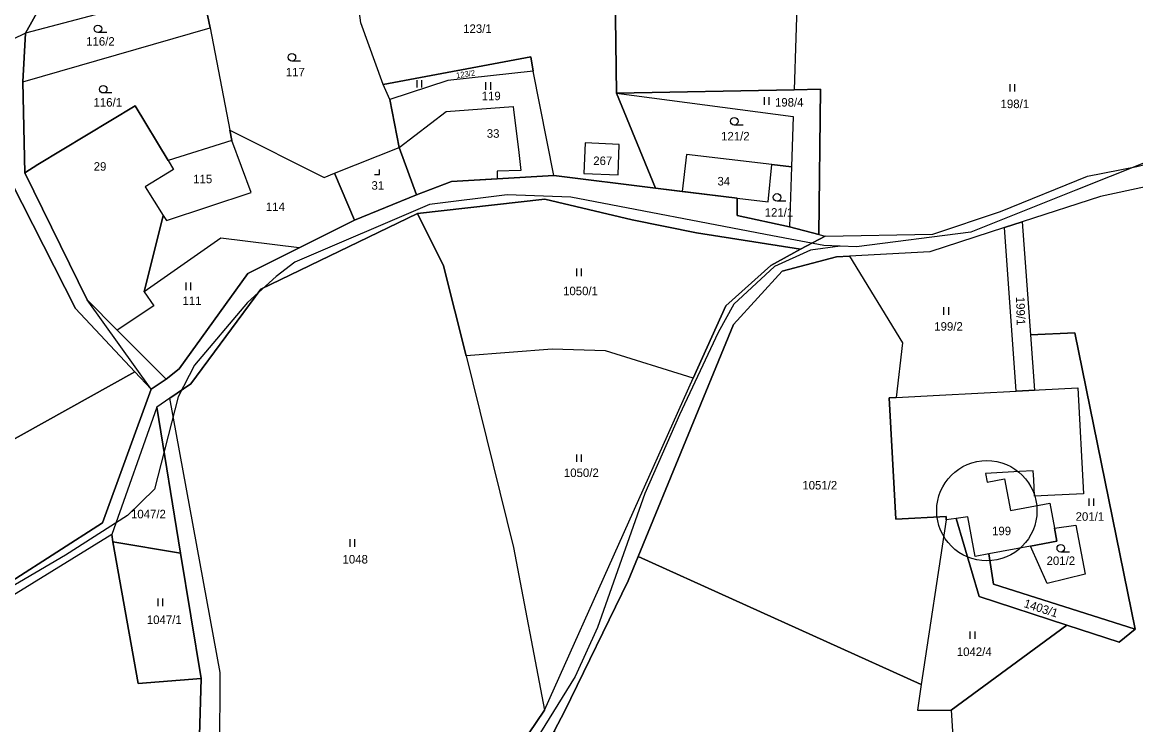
# Model space of a CAD drawing. Extents: x -588699 to -585793, y -1060280 to -1056731.
# Drawn here: x -588042.9 to -587820.9, y -1058423.1 to -1058283.1 of the extents above; entities that cross this region are included whole.
import ezdxf

# ---------------------------------------------------------------- set-up
doc = ezdxf.new("R2010")
doc.units = 0
for name, color, linetype in [('Druh pozemku', 7, 'Continuous'), ('Lesy', 7, 'Continuous'), ('Parcela nároku', 7, 'Continuous'), ('Stavby', 7, 'Continuous'), ('Vnitřní obvod', 7, 'Continuous')]:
    doc.layers.add(name, color=color, linetype=linetype)

msp = doc.modelspace()

# ---------------------------------------------------------------- linework, layer by layer
at = {"layer": 'Druh pozemku'}
for p, q in [((-588026.07, -1058285.16), (-588027.82, -1058285.16)), ((-587987.42, -1058290.82), (-587989.17, -1058290.82)), ((-587964.29, -1058294.61), (-587964.29, -1058296.11)), ((-587963.27, -1058296.11), (-587963.27, -1058294.61)), ((-587950.55, -1058295.04), (-587950.55, -1058296.54)), ((-587949.53, -1058296.54), (-587949.53, -1058295.04)), ((-587846.06, -1058295.43), (-587846.06, -1058296.93)), ((-587845.04, -1058296.93), (-587845.04, -1058295.43)), ((-588025.03, -1058297.19), (-588026.78, -1058297.19)), ((-587895.03, -1058298.04), (-587895.03, -1058299.54)), ((-587894.01, -1058299.54), (-587894.01, -1058298.04)), ((-587899.22, -1058303.59), (-587900.97, -1058303.59)), ((-587890.7, -1058318.76), (-587892.45, -1058318.76)), ((-587932.44, -1058332.19), (-587932.44, -1058333.69)), ((-587931.42, -1058333.69), (-587931.42, -1058332.19)), ((-588010.34, -1058334.98), (-588010.34, -1058336.48)), ((-588009.32, -1058336.48), (-588009.32, -1058334.98)), ((-587859.25, -1058339.92), (-587859.25, -1058341.42)), ((-587858.22, -1058341.42), (-587858.22, -1058339.92)), ((-587932.44, -1058369.26), (-587932.44, -1058370.76)), ((-587931.42, -1058370.76), (-587931.42, -1058369.26)), ((-587830.29, -1058378.03), (-587830.29, -1058379.53)), ((-587829.27, -1058379.53), (-587829.27, -1058378.03)), ((-587977.64, -1058386.15), (-587977.64, -1058387.65)), ((-587976.61, -1058387.65), (-587976.61, -1058386.15)), ((-587834.14, -1058388.71), (-587835.89, -1058388.71)), ((-588015.91, -1058397.97), (-588015.91, -1058399.47)), ((-588014.89, -1058399.47), (-588014.89, -1058397.97)), ((-587853.99, -1058404.52), (-587853.99, -1058406.02)), ((-587852.96, -1058406.02), (-587852.96, -1058404.52))]:
    msp.add_line(p, q, dxfattribs=at)
msp.add_lwpolyline([(-587972.71, -1058313.44), (-587971.71, -1058313.44), (-587971.71, -1058312.44)], dxfattribs=at)
for centre in [(-588027.82, -1058284.41), (-587989.17, -1058290.07), (-588026.78, -1058296.44), (-587900.97, -1058302.84), (-587892.45, -1058318.01), (-587835.89, -1058387.96)]:
    msp.add_circle(centre, 0.75, dxfattribs=at)
at = {"layer": 'Lesy'}
for p, q in [((-587925.02, -1058257.11), (-587924.44, -1058297.23)), ((-588042.77, -1058294.96), (-588042.26, -1058285.27)), ((-588042.58, -1058304.04), (-588042.77, -1058294.96)), ((-587924.44, -1058297.23), (-587889.04, -1058296.56)), ((-587889.04, -1058296.56), (-587883.78, -1058296.46)), ((-587883.78, -1058296.46), (-587884.12, -1058325.43)), ((-588042.39, -1058313.12), (-588042.58, -1058304.04)), ((-588030.01, -1058338.44), (-588042.39, -1058313.12)), ((-587957.35, -1058314.85), (-587964.32, -1058317.49)), ((-587936.92, -1058313.67), (-587957.35, -1058314.85)), ((-587916.71, -1058316.19), (-587936.92, -1058313.67)), ((-587964.32, -1058317.49), (-587976.68, -1058322.56)), ((-587900.39, -1058318.18), (-587916.71, -1058316.19)), ((-587900.41, -1058321.61), (-587900.39, -1058318.18)), ((-587889.95, -1058323.86), (-587900.41, -1058321.61)), ((-587976.68, -1058322.56), (-587987.69, -1058328.05)), ((-587884.12, -1058325.43), (-587889.95, -1058323.86)), ((-587987.69, -1058328.05), (-587997.95, -1058333.17)), ((-587997.95, -1058333.17), (-588011.67, -1058352.22)), ((-588017.24, -1058356.23), (-588030.01, -1058338.44)), ((-588011.67, -1058352.22), (-588014.21, -1058354.25)), ((-588014.21, -1058354.25), (-588017.24, -1058356.23))]:
    msp.add_line(p, q, dxfattribs=at)
msp.add_lwpolyline([(-588042.39, -1058313.12), (-588042.77, -1058294.96), (-588042.26, -1058285.27), (-588047.55, -1058287.8), (-588062.03, -1058292.92), (-588064.18, -1058290.52), (-588070.77, -1058279.03), (-588058.25, -1058271.46), (-588050.83, -1058268.88), (-588042, -1058264.1), (-588037.6, -1058262.86), (-588028.63, -1058260.57), (-588026.72, -1058262.49), (-588019.94, -1058256.55), (-588042.29, -1058259.76)], dxfattribs=at)
at = {"layer": 'Parcela nároku'}
for points in [[(-587902.91, -1058256.94), (-587886.36, -1058253.87), (-587888.36, -1058275.75), (-587889.04, -1058296.56), (-587924.44, -1058297.23), (-587925.02, -1058257.11), (-587922.52, -1058257.09)], [(-588008.5, -1058270.06), (-588007.16, -1058275.99), (-588042.26, -1058285.27), (-588037.18, -1058276.01), (-588032.33, -1058270.74), (-588014.78, -1058256.14), (-588013.11, -1058259.85), (-588014.55, -1058260.85)], [(-587940.64, -1058258.04), (-587940.48, -1058259.73), (-587935.06, -1058259.21), (-587935.22, -1058257.53), (-587931.04, -1058257.66), (-587925.02, -1058257.11), (-587924.44, -1058297.23), (-587916.71, -1058316.19), (-587936.92, -1058313.67), (-587941.04, -1058292.83), (-587941.51, -1058290), (-587970.94, -1058295.5), (-587975.43, -1058283.23), (-587977.33, -1058268.66), (-587972.37, -1058263.79), (-587963.49, -1058260.08), (-587944.35, -1058258.4)], [(-587977.33, -1058268.66), (-588007.16, -1058275.99), (-588005.45, -1058284.22), (-588001.57, -1058304.59), (-587982.74, -1058314.02), (-587980.69, -1058313.21), (-587967.75, -1058308.09), (-587969.63, -1058298.48), (-587970.94, -1058295.5), (-587975.43, -1058283.23)], [(-587812.29, -1058270.81), (-587888.36, -1058275.75), (-587889.04, -1058296.56), (-587883.78, -1058296.46), (-587884.12, -1058325.43), (-587882.85, -1058325.77), (-587861.42, -1058325.37), (-587847.92, -1058320.82), (-587830.54, -1058313.79), (-587820.75, -1058311.88), (-587806.59, -1058308.33), (-587810.86, -1058284.41)], [(-588007.16, -1058275.99), (-588042.26, -1058285.27), (-588042.77, -1058294.96), (-588005.45, -1058284.22)], [(-588042.77, -1058294.96), (-588005.45, -1058284.22), (-588001.57, -1058304.59), (-588001.17, -1058306.68), (-588013.83, -1058310.66), (-588020.41, -1058299.74), (-588039.78, -1058311.48), (-588042.39, -1058313.12)], [(-588047.55, -1058287.8), (-588045.05, -1058315.03), (-588032.3, -1058340.17), (-588020.5, -1058352.76), (-588065.25, -1058377.7), (-588071.87, -1058356.13), (-588068.84, -1058354.61), (-588069.58, -1058344.99), (-588074.83, -1058346.49), (-588084.22, -1058315.89), (-588065.47, -1058293.85), (-588062.03, -1058292.92), (-588052.36, -1058289.5)], [(-587941.51, -1058290), (-587941.04, -1058292.83), (-587958.07, -1058294.69), (-587969.63, -1058298.48), (-587970.94, -1058295.5)], [(-587943.5, -1058312.65), (-587948.26, -1058312.79), (-587948.22, -1058314.32), (-587936.92, -1058313.67), (-587941.04, -1058292.83), (-587958.07, -1058294.69), (-587969.63, -1058298.48), (-587967.75, -1058308.09), (-587958.41, -1058300.86), (-587945.06, -1058299.89), (-587944.98, -1058300.53), (-587944.01, -1058308.46)], [(-587889.22, -1058301.91), (-587889.55, -1058311.89), (-587889.95, -1058323.86), (-587884.12, -1058325.43), (-587883.78, -1058296.46), (-587889.04, -1058296.56), (-587924.44, -1058297.23)], [(-587924.44, -1058297.23), (-587889.22, -1058301.91), (-587889.55, -1058311.89), (-587893.49, -1058311.44), (-587910.47, -1058309.49), (-587911.35, -1058316.86), (-587916.71, -1058316.19)], [(-588013.83, -1058310.66), (-588012.75, -1058312.45), (-588018.41, -1058315.89), (-588014.81, -1058321.6), (-588018.63, -1058336.85), (-588016.68, -1058339.66), (-588023.98, -1058344.47), (-588030.01, -1058338.44), (-588042.39, -1058313.12), (-588039.78, -1058311.48), (-588020.41, -1058299.74)], [(-587967.75, -1058308.09), (-587958.41, -1058300.86), (-587945.06, -1058299.89), (-587944.98, -1058300.53), (-587944.01, -1058308.46), (-587943.5, -1058312.65), (-587948.26, -1058312.79), (-587948.22, -1058314.32), (-587957.35, -1058314.85), (-587964.32, -1058317.49)], [(-588018.63, -1058336.85), (-588014.81, -1058321.6), (-588014.18, -1058322.59), (-587997.29, -1058317.03), (-588001.17, -1058306.68), (-588001.57, -1058304.59), (-587982.74, -1058314.02), (-587980.69, -1058313.21), (-587976.68, -1058322.56), (-587987.69, -1058328.05), (-588003.35, -1058326.14)], [(-588001.17, -1058306.68), (-588013.83, -1058310.66), (-588012.75, -1058312.45), (-588018.41, -1058315.89), (-588014.81, -1058321.6), (-588014.18, -1058322.59), (-587997.29, -1058317.03)], [(-587980.69, -1058313.21), (-587967.75, -1058308.09), (-587964.32, -1058317.49), (-587976.68, -1058322.56)], [(-587930.68, -1058307.15), (-587930.95, -1058313.22), (-587924.13, -1058313.52), (-587923.92, -1058307.45)], [(-587930.95, -1058313.22), (-587924.13, -1058313.52), (-587923.92, -1058307.45), (-587930.68, -1058307.15)], [(-587910.47, -1058309.49), (-587911.35, -1058316.86), (-587900.39, -1058318.18), (-587894.25, -1058318.92), (-587893.49, -1058311.44)], [(-587900.39, -1058318.18), (-587894.25, -1058318.92), (-587893.49, -1058311.44), (-587889.55, -1058311.89), (-587889.95, -1058323.86), (-587900.41, -1058321.61)], [(-587908.5, -1058325.06), (-587887.79, -1058328.34), (-587893.69, -1058331.59), (-587902.69, -1058339.62), (-587909.15, -1058354.04), (-587926.65, -1058348.62), (-587937.28, -1058348.25), (-587954.45, -1058349.62), (-587958.92, -1058331.64), (-587964.13, -1058321.19), (-587938.75, -1058318.35), (-587921.36, -1058322.47)], [(-588009.33, -1058355.16), (-587995.38, -1058336.3), (-587964.13, -1058321.19), (-587958.92, -1058331.64), (-587954.45, -1058349.62), (-587944.97, -1058387.78), (-587938.78, -1058420.23), (-587961.97, -1058454.52), (-588012.66, -1058525.33), (-588008.92, -1058479.42), (-588003.61, -1058444.87), (-588003.45, -1058412.71), (-588013.49, -1058358.01)], [(-587847.11, -1058324.03), (-587861.97, -1058328.85), (-587878.04, -1058329.7), (-587867.47, -1058347.03), (-587868.71, -1058357.87), (-587860.05, -1058357.41), (-587844.8, -1058356.61)], [(-587847.11, -1058324.03), (-587843.58, -1058322.89), (-587841.94, -1058345.38), (-587841.13, -1058356.45), (-587842.29, -1058356.48), (-587844.8, -1058356.61)], [(-587987.69, -1058328.05), (-588003.35, -1058326.14), (-588018.63, -1058336.85), (-588016.68, -1058339.66), (-588023.98, -1058344.47), (-588014.21, -1058354.25), (-588011.67, -1058352.22), (-587997.95, -1058333.17)], [(-587920.13, -1058389.62), (-587901.12, -1058343.38), (-587891.44, -1058332.71), (-587880.58, -1058329.83), (-587878.04, -1058329.7), (-587867.47, -1058347.03), (-587868.71, -1058357.87), (-587870.08, -1058357.94), (-587868.79, -1058382.16), (-587858.77, -1058381.64), (-587858.73, -1058382.29), (-587863.69, -1058415.11)], [(-587831.03, -1058393.15), (-587838.58, -1058394.99), (-587841.94, -1058387.56), (-587850.23, -1058389.1), (-587849.32, -1058395.1), (-587821.05, -1058404.07), (-587833.09, -1058345.02), (-587841.94, -1058345.38), (-587841.13, -1058356.45), (-587840.21, -1058356.4), (-587832.52, -1058355.97), (-587831.33, -1058377.12), (-587838.47, -1058377.47), (-587841.11, -1058377.6), (-587841.29, -1058374.25), (-587841.39, -1058372.51), (-587844.12, -1058372.67), (-587850.88, -1058373.07), (-587850.56, -1058374.79), (-587847.1, -1058374.12), (-587845.89, -1058380.43), (-587838.07, -1058378.94), (-587837.14, -1058383.96), (-587832.88, -1058383.37)], [(-587926.65, -1058348.62), (-587937.28, -1058348.25), (-587954.45, -1058349.62), (-587944.97, -1058387.78), (-587938.78, -1058420.23), (-587909.15, -1058354.04)], [(-588065.25, -1058377.7), (-588020.5, -1058352.76), (-588017.24, -1058356.23), (-588026.95, -1058382.89), (-588045.14, -1058394.57), (-588097.06, -1058422.02), (-588098.53, -1058410.35), (-588101.59, -1058397.94)], [(-587842.29, -1058356.48), (-587841.13, -1058356.45), (-587840.21, -1058356.4), (-587832.52, -1058355.97), (-587831.33, -1058377.12), (-587838.47, -1058377.47), (-587841.11, -1058377.6), (-587841.29, -1058374.25), (-587841.39, -1058372.51), (-587844.12, -1058372.67), (-587850.88, -1058373.07), (-587850.56, -1058374.79), (-587847.1, -1058374.12), (-587845.89, -1058380.43), (-587838.07, -1058378.94), (-587837.14, -1058383.96), (-587836.65, -1058386.57), (-587841.94, -1058387.56), (-587850.23, -1058389.1), (-587852.94, -1058389.61), (-587854.44, -1058381.66), (-587856.76, -1058382), (-587858.73, -1058382.29), (-587858.77, -1058381.64), (-587868.79, -1058382.16), (-587870.08, -1058357.94), (-587868.71, -1058357.87), (-587860.05, -1058357.41), (-587844.8, -1058356.61)], [(-588011.34, -1058388.91), (-588016.09, -1058359.8), (-588025.09, -1058385.21), (-588024.83, -1058386.7)], [(-588007.26, -1058413.92), (-588008.24, -1058447.9), (-588011.81, -1058474.47), (-588017.25, -1058543.67), (-588012.66, -1058525.33), (-588008.92, -1058479.42), (-588003.61, -1058444.87), (-588003.45, -1058412.71), (-588013.49, -1058358.01), (-588016.09, -1058359.8), (-588011.34, -1058388.91)], [(-587856.76, -1058382), (-587858.73, -1058382.29), (-587863.69, -1058415.11), (-587864.47, -1058420.24), (-587857.73, -1058420.24), (-587834.67, -1058403.29), (-587852.18, -1058397.6)], [(-587849.32, -1058395.1), (-587850.23, -1058389.1), (-587852.94, -1058389.61), (-587854.44, -1058381.66), (-587856.76, -1058382), (-587852.18, -1058397.6), (-587834.67, -1058403.29), (-587824.28, -1058406.66), (-587821.05, -1058404.07)], [(-587837.14, -1058383.96), (-587832.88, -1058383.37), (-587831.03, -1058393.15), (-587838.58, -1058394.99), (-587841.94, -1058387.56), (-587836.65, -1058386.57)], [(-588096.98, -1058493.24), (-588105.09, -1058523.12), (-588108.4, -1058531.35), (-588109.84, -1058534.93), (-588036.79, -1058592.04), (-588030.19, -1058568.64), (-588017.25, -1058543.67), (-588011.81, -1058474.47), (-588008.24, -1058447.9), (-588007.26, -1058413.92), (-588019.83, -1058414.9), (-588024.83, -1058386.7), (-588025.09, -1058385.21), (-588049.02, -1058399.97), (-588096, -1058425.03), (-588091.36, -1058450.44)], [(-588011.34, -1058388.91), (-588024.83, -1058386.7), (-588019.83, -1058414.9), (-588007.26, -1058413.92)], [(-587936.82, -1058424.26), (-587934.83, -1058420.52), (-587922.13, -1058394.48), (-587920.13, -1058389.62), (-587863.69, -1058415.11), (-587864.47, -1058420.24), (-587857.73, -1058420.24), (-587855.1, -1058462.1), (-587857.43, -1058485.22), (-587859.67, -1058494.65), (-587869.76, -1058528.68), (-587900.79, -1058506.76), (-587912.08, -1058506.47), (-587917.05, -1058494.72), (-587939.01, -1058480.19), (-587934.31, -1058463.01), (-587933.04, -1058443.26)]]:
    msp.add_lwpolyline(points, close=True, dxfattribs=at)
for points in [[(-588037.18, -1058276.01), (-588042.26, -1058285.27), (-588042.77, -1058294.96), (-588042.39, -1058313.12), (-588030.01, -1058338.44), (-588023.98, -1058344.47), (-588014.21, -1058354.25), (-588017.24, -1058356.23), (-588020.5, -1058352.76), (-588032.3, -1058340.17), (-588045.05, -1058315.03)], [(-588040.36, -1058604.95), (-588036.79, -1058592.04), (-588030.19, -1058568.64), (-588017.25, -1058543.67), (-588012.66, -1058525.33), (-587961.97, -1058454.52), (-587938.78, -1058420.23), (-587909.15, -1058354.04), (-587902.69, -1058339.62), (-587893.69, -1058331.59), (-587887.79, -1058328.34), (-587882.85, -1058325.77), (-587861.42, -1058325.37), (-587847.92, -1058320.82), (-587830.54, -1058313.79), (-587820.75, -1058311.88)], [(-587802.9, -1058312.42), (-587827.99, -1058317.83), (-587843.58, -1058322.89), (-587847.11, -1058324.03), (-587861.97, -1058328.85), (-587878.04, -1058329.7), (-587880.58, -1058329.83), (-587891.44, -1058332.71), (-587901.12, -1058343.38), (-587920.13, -1058389.62), (-587922.13, -1058394.48), (-587934.83, -1058420.52), (-587936.82, -1058424.26), (-587965.05, -1058467.76), (-588012.84, -1058544.25), (-588025, -1058568.22), (-588031.77, -1058602.2)], [(-587802.9, -1058312.42), (-587827.99, -1058317.83), (-587843.58, -1058322.89), (-587841.94, -1058345.38), (-587833.09, -1058345.02), (-587821.05, -1058404.07), (-587824.28, -1058406.66), (-587834.67, -1058403.29), (-587857.73, -1058420.24), (-587855.1, -1058462.1), (-587857.43, -1058485.22), (-587859.67, -1058494.65), (-587869.76, -1058528.68), (-587900.79, -1058506.76), (-587912.08, -1058506.47), (-587917.05, -1058494.72), (-587939.01, -1058480.19), (-587942.29, -1058493.44), (-587956.18, -1058550.14), (-587968.29, -1058588.22), (-587991.4, -1058639.93)], [(-588045.14, -1058394.57), (-588026.95, -1058382.89), (-588017.24, -1058356.23), (-588014.21, -1058354.25), (-588011.67, -1058352.22), (-587997.95, -1058333.17), (-587987.69, -1058328.05), (-587976.68, -1058322.56), (-587964.32, -1058317.49), (-587957.35, -1058314.85), (-587948.22, -1058314.32), (-587936.92, -1058313.67), (-587916.71, -1058316.19), (-587911.35, -1058316.86), (-587900.39, -1058318.18), (-587900.41, -1058321.61), (-587889.95, -1058323.86), (-587884.12, -1058325.43), (-587882.85, -1058325.77), (-587887.79, -1058328.34), (-587908.5, -1058325.06), (-587921.36, -1058322.47), (-587938.75, -1058318.35), (-587964.13, -1058321.19), (-587995.38, -1058336.3), (-588009.33, -1058355.16), (-588013.49, -1058358.01), (-588016.09, -1058359.8), (-588025.09, -1058385.21), (-588049.02, -1058399.97)]]:
    msp.add_lwpolyline(points, dxfattribs=at)
at = {"layer": 'Stavby'}
msp.add_circle((-587850.63, -1058380.48), 10, dxfattribs=at)
at = {"layer": 'Vnitřní obvod'}
for points in [[(-587819.19, -1058311.15), (-587832.86, -1058316.6), (-587853.83, -1058324.96), (-587876.64, -1058327.85), (-587883.15, -1058327.6), (-587893.33, -1058325.65), (-587933.57, -1058317.94), (-587946.28, -1058317.5), (-587961.72, -1058319.45), (-587988.56, -1058330.94), (-587992.28, -1058333.75), (-587997.99, -1058338.96), (-588008.56, -1058351.45), (-588011.83, -1058357.75), (-588016.58, -1058376.2), (-588021.97, -1058381.46), (-588034.3, -1058389.32), (-588058.84, -1058403.68)], [(-587879.9, -1058327.72), (-587885.77, -1058328.52), (-587892.95, -1058331.81), (-587901.05, -1058339.29), (-587904.22, -1058344.92), (-587911.87, -1058361.33), (-587918.81, -1058377.04), (-587923.86, -1058391.35), (-587928.25, -1058403.78), (-587932.71, -1058413.52), (-587939.62, -1058424.69), (-587949.54, -1058438.46), (-587962.19, -1058456.81), (-587979.07, -1058477.07), (-587994.46, -1058494.67), (-588008.55, -1058509.64), (-588013.35, -1058517.24), (-588017.9, -1058527.99), (-588021.8, -1058541.63), (-588025.58, -1058557.42), (-588030.66, -1058580.1), (-588034.23, -1058601.15)]]:
    msp.add_lwpolyline(points, dxfattribs=at)

# ---------------------------------------------------------------- texts
at = {"layer": 'Parcela nároku'}
for s, p in [('123/1', (-587955.02, -1058285.22)), ('116/2', (-588030.18, -1058287.76)), ('117', (-587990.38, -1058293.89)), ('119', (-587951.33, -1058298.63)), ('116/1', (-588028.71, -1058299.91)), ('198/4', (-587892.86, -1058299.91)), ('198/1', (-587847.89, -1058300.21)), ('33', (-587950.32, -1058306.12)), ('121/2', (-587903.61, -1058306.66)), ('29', (-588028.68, -1058312.69)), ('267', (-587929.09, -1058311.56)), ('115', (-588008.84, -1058315.19)), ('31', (-587973.3, -1058316.48)), ('34', (-587904.33, -1058315.63)), ('114', (-587994.34, -1058320.73)), ('121/1', (-587894.92, -1058321.86)), ('1050/1', (-587935.11, -1058337.51)), ('111', (-588010.99, -1058339.47)), ('199/2', (-587861.11, -1058344.58)), ('1050/2', (-587934.94, -1058373.76)), ('1051/2', (-587887.41, -1058376.24)), ('1047/2', (-588021.24, -1058381.99)), ('201/1', (-587832.93, -1058382.48)), ('199', (-587849.59, -1058385.36)), ('1048', (-587979.07, -1058391)), ('201/2', (-587838.72, -1058391.3)), ('1047/1', (-588018.09, -1058403.06)), ('1042/4', (-587856.62, -1058409.44))]:
    msp.add_text(s, height=1.7, dxfattribs=at).set_placement(p)
for s, height, rotation, p in [('123/2', 1.14, 8.6726, (-587956.34, -1058294.28)), ('199/1', 1.7, 271.517, (-587844.81, -1058337.85)), ('1403/1', 1.7, 342.1788, (-587843.39, -1058399.66))]:
    msp.add_text(s, height=height, rotation=rotation, dxfattribs=at).set_placement(p)

doc.saveas('drawing.dxf')
